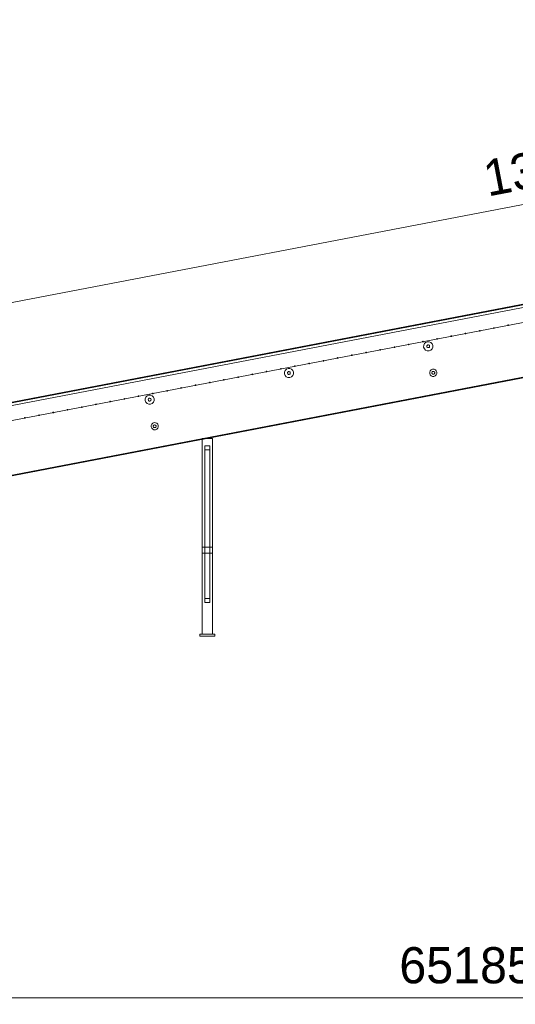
# Model space of a CAD drawing. Header units: millimetres. Extents: x -2233 to 65662, y -50530 to 6847.
# Tile 686 of 802: x 30083 to 33507, y -2545 to 4260. Entities that reach past the tile are written whole.
import ezdxf

# ---------------------------------------------------------------- set-up
doc = ezdxf.new("R2010")
doc.units = ezdxf.units.MM
doc.layers.add('COTAS_P', color=1, linetype='Continuous', lineweight=0)
doc.layers.add('lateral_C03', color=7, linetype='Continuous', lineweight=0)
doc.dimstyles.new('R19_100', dxfattribs={"dimtxt": 250, "dimasz": 150, "dimexe": 150, "dimexo": 80, "dimgap": 100, "dimtad": 1, "dimtih": 1, "dimtoh": 1, "dimdsep": 46, "dimcen": 0.09, "dimadec": 0, "dimazin": 0, "dimtfac": 1, "dimtdec": 4, "dimtofl": 0, "dimtmove": 0, "dimatfit": 3, "dimfxl": 1, "dimtolj": 1, "dimtzin": 0, "dimarcsym": 0})

# ---------------------------------------------------------------- blocks, each defined once
blk = doc.blocks.new('DIM_R32_10')
at = {"layer": 'COTAS_P'}
for p, q in [((26530.5, 1633.9), (40140.5, 4243.9)), ((40140.5, 4243.9), (39984.7, 4259.8)), ((40140.5, 4243.9), (40001.7, 4171.4)), ((40310, 3360), (40140.5, 4243.9)), ((26530.5, 1633.9), (26669.3, 1706.3)), ((26700, 750), (26530.5, 1633.9)), ((26530.5, 1633.9), (26686.3, 1617.9))]:
    blk.add_line(p, q, dxfattribs=at)
blk.add_text('13858 P', height=250, rotation=10.85586, dxfattribs=at).set_placement((33316.7, 3037.1))
blk = doc.blocks.new('DIM_R32_26')
at = {"layer": 'COTAS_P'}
for p, q in [((112.7, 0), (112.7, -2500)), ((65298.1, 0), (65298.1, -2500)), ((112.7, -2500), (262.7, -2455)), ((112.7, -2500), (65298.1, -2500)), ((112.7, -2500), (262.7, -2545)), ((65298.1, -2500), (65148.1, -2455)), ((65298.1, -2500), (65148.1, -2545))]:
    blk.add_line(p, q, dxfattribs=at)
blk.add_text('65185.39 P', height=250, dxfattribs=at).set_placement((32705.4, -2400))

msp = doc.modelspace()

# ---------------------------------------------------------------- linework, layer by layer
at = {"layer": 'lateral_C03'}
for p, q in [((26559.602, 951.157), (40366.023, 3598.825)), ((26560.355, 947.229), (40366.776, 3594.897)), ((26691.419, 954.035), (40149.193, 3534.843)), ((26710.629, 853.861), (40168.403, 3434.668)), ((26653.018, 464.034), (40459.439, 3111.702)), ((26653.771, 460.105), (40460.192, 3107.773)), ((33259.195, 2111.484), (33258.808, 2109.61)), ((33258.808, 2109.61), (33259.86, 2108.012)), ((33260.793, 2112.536), (33259.195, 2111.484)), ((33262.667, 2112.15), (33260.793, 2112.536)), ((33263.719, 2110.552), (33262.667, 2112.15)), ((33263.333, 2108.678), (33263.719, 2110.552)), ((33357.405, 2130.318), (33357.019, 2128.444)), ((33357.019, 2128.444), (33358.071, 2126.846)), ((33359.003, 2131.37), (33357.405, 2130.318)), ((33358.071, 2126.846), (33359.945, 2126.459)), ((33360.877, 2130.984), (33359.003, 2131.37)), ((33359.945, 2126.459), (33361.543, 2127.511)), ((33361.929, 2129.385), (33360.877, 2130.984)), ((33361.543, 2127.511), (33361.929, 2129.385)), ((33455.615, 2149.152), (33455.229, 2147.278)), ((33455.229, 2147.278), (33456.281, 2145.679)), ((33457.214, 2150.204), (33455.615, 2149.152)), ((33456.281, 2145.679), (33458.155, 2145.293)), ((33459.088, 2149.818), (33457.214, 2150.204)), ((33458.155, 2145.293), (33459.754, 2146.345)), ((33460.14, 2148.219), (33459.088, 2149.818)), ((33459.754, 2146.345), (33460.14, 2148.219)), ((32964.563, 2054.982), (32964.177, 2053.108)), ((32964.177, 2053.108), (32965.229, 2051.51)), ((32966.162, 2056.034), (32964.563, 2054.982)), ((32965.229, 2051.51), (32967.103, 2051.124)), ((32968.036, 2055.648), (32966.162, 2056.034)), ((32967.103, 2051.124), (32968.701, 2052.176)), ((32969.088, 2054.05), (32968.036, 2055.648)), ((32968.701, 2052.176), (32969.088, 2054.05)), ((33062.774, 2073.816), (33062.388, 2071.942)), ((33062.388, 2071.942), (33063.44, 2070.344)), ((33064.372, 2074.868), (33062.774, 2073.816)), ((33063.44, 2070.344), (33065.314, 2069.958)), ((33066.246, 2074.482), (33064.372, 2074.868)), ((33065.314, 2069.958), (33066.912, 2071.01)), ((33067.298, 2072.884), (33066.246, 2074.482)), ((33066.912, 2071.01), (33067.298, 2072.884)), ((33160.984, 2092.65), (33160.598, 2090.776)), ((33160.598, 2090.776), (33161.65, 2089.178)), ((33162.582, 2093.702), (33160.984, 2092.65)), ((33161.65, 2089.178), (33163.524, 2088.792)), ((33164.456, 2093.316), (33162.582, 2093.702)), ((33163.524, 2088.792), (33165.122, 2089.844)), ((33165.508, 2091.718), (33164.456, 2093.316)), ((33165.122, 2089.844), (33165.508, 2091.718)), ((33259.86, 2108.012), (33261.734, 2107.625)), ((33261.734, 2107.625), (33263.333, 2108.678)), ((32571.722, 1979.647), (32571.336, 1977.773)), ((32571.336, 1977.773), (32572.388, 1976.174)), ((32573.32, 1980.699), (32571.722, 1979.647)), ((32572.388, 1976.174), (32574.262, 1975.788)), ((32575.194, 1980.313), (32573.32, 1980.699)), ((32574.262, 1975.788), (32575.86, 1976.84)), ((32576.246, 1978.714), (32575.194, 1980.313)), ((32575.86, 1976.84), (32576.246, 1978.714)), ((32669.932, 1998.481), (32669.546, 1996.607)), ((32669.546, 1996.607), (32670.598, 1995.008)), ((32671.53, 1999.533), (32669.932, 1998.481)), ((32670.598, 1995.008), (32672.472, 1994.622)), ((32673.404, 1999.146), (32671.53, 1999.533)), ((32672.472, 1994.622), (32674.07, 1995.674)), ((32674.456, 1997.548), (32673.404, 1999.146)), ((32674.07, 1995.674), (32674.456, 1997.548)), ((32768.143, 2017.314), (32767.756, 2015.44)), ((32767.756, 2015.44), (32768.808, 2013.842)), ((32769.741, 2018.367), (32768.143, 2017.314)), ((32768.808, 2013.842), (32770.682, 2013.456)), ((32771.615, 2017.98), (32769.741, 2018.367)), ((32770.682, 2013.456), (32772.281, 2014.508)), ((32772.667, 2016.382), (32771.615, 2017.98)), ((32772.281, 2014.508), (32772.667, 2016.382)), ((32866.353, 2036.148), (32865.967, 2034.274)), ((32865.967, 2034.274), (32867.019, 2032.676)), ((32867.951, 2037.2), (32866.353, 2036.148)), ((32867.019, 2032.676), (32868.893, 2032.29)), ((32869.825, 2036.814), (32867.951, 2037.2)), ((32868.893, 2032.29), (32870.491, 2033.342)), ((32870.877, 2035.216), (32869.825, 2036.814)), ((32870.491, 2033.342), (32870.877, 2035.216)), ((32873.701, 2009.534), (32873.615, 1997.049)), ((32873.615, 1997.049), (32878.313, 1985.481)), ((32878.558, 2021.036), (32873.701, 2009.534)), ((32878.313, 1985.481), (32887.081, 1976.591)), ((32887.447, 2029.804), (32878.558, 2021.036)), ((32887.081, 1976.591), (32898.583, 1971.734)), ((32899.015, 2034.503), (32887.447, 2029.804)), ((32895.248, 2005.094), (32895.221, 2001.192)), ((32895.221, 2001.192), (32896.689, 1997.577)), ((32896.766, 2008.688), (32895.248, 2005.094)), ((32896.689, 1997.577), (32899.429, 1994.799)), ((32899.544, 2011.428), (32896.766, 2008.688)), ((32911.501, 2034.417), (32899.015, 2034.503)), ((32899.429, 1994.799), (32903.024, 1993.281)), ((32903.159, 2012.896), (32899.544, 2011.428)), ((32903.024, 1993.281), (32906.925, 1993.254)), ((32907.06, 2012.87), (32903.159, 2012.896)), ((32906.925, 1993.254), (32910.54, 1994.723)), ((32910.655, 2011.352), (32907.06, 2012.87)), ((32910.54, 1994.723), (32913.318, 1997.463)), ((32913.395, 2008.574), (32910.655, 2011.352)), ((32911.069, 1971.648), (32922.637, 1976.347)), ((32923.003, 2029.559), (32911.501, 2034.417)), ((32913.318, 1997.463), (32914.836, 2001.057)), ((32914.863, 2004.959), (32913.395, 2008.574)), ((32914.836, 2001.057), (32914.863, 2004.959)), ((32922.637, 1976.347), (32931.526, 1985.115)), ((32931.771, 2020.67), (32923.003, 2029.559)), ((32931.526, 1985.115), (32936.383, 1996.617)), ((32936.469, 2009.102), (32931.771, 2020.67)), ((32936.383, 1996.617), (32936.469, 2009.102)), ((32180.478, 1905.363), (32178.88, 1904.311)), ((32182.352, 1904.977), (32180.478, 1905.363)), ((32277.09, 1923.145), (32276.704, 1921.271)), ((32276.704, 1921.271), (32277.756, 1919.673)), ((32278.689, 1924.197), (32277.09, 1923.145)), ((32277.756, 1919.673), (32279.63, 1919.287)), ((32280.563, 1923.811), (32278.689, 1924.197)), ((32279.63, 1919.287), (32281.229, 1920.339)), ((32281.615, 1922.213), (32280.563, 1923.811)), ((32281.229, 1920.339), (32281.615, 1922.213)), ((32375.301, 1941.979), (32374.915, 1940.105)), ((32374.915, 1940.105), (32375.967, 1938.507)), ((32376.899, 1943.031), (32375.301, 1941.979)), ((32375.967, 1938.507), (32377.841, 1938.12)), ((32378.773, 1942.645), (32376.899, 1943.031)), ((32377.841, 1938.12), (32379.439, 1939.173)), ((32379.825, 1941.047), (32378.773, 1942.645)), ((32379.439, 1939.173), (32379.825, 1941.047)), ((32473.511, 1960.813), (32473.125, 1958.939)), ((32473.125, 1958.939), (32474.177, 1957.341)), ((32475.11, 1961.865), (32473.511, 1960.813)), ((32474.177, 1957.341), (32476.051, 1956.954)), ((32476.984, 1961.479), (32475.11, 1961.865)), ((32476.051, 1956.954), (32477.649, 1958.006)), ((32478.036, 1959.88), (32476.984, 1961.479)), ((32477.649, 1958.006), (32478.036, 1959.88)), ((32898.583, 1971.734), (32911.069, 1971.648)), ((31884.249, 1847.809), (31883.863, 1845.935)), ((31883.863, 1845.935), (31884.915, 1844.337)), ((31885.847, 1848.862), (31884.249, 1847.809)), ((31884.915, 1844.337), (31886.789, 1843.951)), ((31887.721, 1848.475), (31885.847, 1848.862)), ((31886.789, 1843.951), (31888.387, 1845.003)), ((31888.773, 1846.877), (31887.721, 1848.475)), ((31888.387, 1845.003), (31888.773, 1846.877)), ((31924.985, 1845.232), (31916.096, 1836.464)), ((31936.553, 1849.931), (31924.985, 1845.232)), ((31949.039, 1849.845), (31936.553, 1849.931)), ((31960.541, 1844.987), (31949.039, 1849.845)), ((31969.309, 1836.098), (31960.541, 1844.987)), ((31982.459, 1866.643), (31982.073, 1864.769)), ((31982.073, 1864.769), (31983.125, 1863.171)), ((31984.057, 1867.695), (31982.459, 1866.643)), ((31983.125, 1863.171), (31984.999, 1862.785)), ((31985.931, 1867.309), (31984.057, 1867.695)), ((31984.999, 1862.785), (31986.597, 1863.837)), ((31986.984, 1865.711), (31985.931, 1867.309)), ((31986.597, 1863.837), (31986.984, 1865.711)), ((32080.67, 1885.477), (32080.283, 1883.603)), ((32080.283, 1883.603), (32081.336, 1882.005)), ((32082.268, 1886.529), (32080.67, 1885.477)), ((32081.336, 1882.005), (32083.21, 1881.619)), ((32084.142, 1886.143), (32082.268, 1886.529)), ((32083.21, 1881.619), (32084.808, 1882.671)), ((32085.194, 1884.545), (32084.142, 1886.143)), ((32084.808, 1882.671), (32085.194, 1884.545)), ((32178.88, 1904.311), (32178.494, 1902.437)), ((32178.494, 1902.437), (32179.546, 1900.839)), ((32179.546, 1900.839), (32181.42, 1900.453)), ((32181.42, 1900.453), (32183.018, 1901.505)), ((32183.404, 1903.379), (32182.352, 1904.977)), ((32183.018, 1901.505), (32183.404, 1903.379)), ((32926.515, 1840.304), (32919.571, 1833.454)), ((32935.553, 1843.974), (32926.515, 1840.304)), ((32945.307, 1843.907), (32935.553, 1843.974)), ((32954.293, 1840.113), (32945.307, 1843.907)), ((32961.143, 1833.168), (32954.293, 1840.113)), ((31491.407, 1772.474), (31491.021, 1770.6)), ((31491.021, 1770.6), (31492.073, 1769.002)), ((31493.005, 1773.526), (31491.407, 1772.474)), ((31494.879, 1773.14), (31493.005, 1773.526)), ((31493.947, 1768.616), (31495.545, 1769.668)), ((31495.932, 1771.542), (31494.879, 1773.14)), ((31495.545, 1769.668), (31495.932, 1771.542)), ((31589.618, 1791.308), (31589.231, 1789.434)), ((31589.231, 1789.434), (31590.283, 1787.836)), ((31591.216, 1792.36), (31589.618, 1791.308)), ((31590.283, 1787.836), (31592.158, 1787.449)), ((31593.09, 1791.974), (31591.216, 1792.36)), ((31592.158, 1787.449), (31593.756, 1788.501)), ((31594.142, 1790.375), (31593.09, 1791.974)), ((31593.756, 1788.501), (31594.142, 1790.375)), ((31687.828, 1810.142), (31687.442, 1808.268)), ((31687.442, 1808.268), (31688.494, 1806.669)), ((31689.426, 1811.194), (31687.828, 1810.142)), ((31688.494, 1806.669), (31690.368, 1806.283)), ((31691.3, 1810.808), (31689.426, 1811.194)), ((31690.368, 1806.283), (31691.966, 1807.335)), ((31692.352, 1809.209), (31691.3, 1810.808)), ((31691.966, 1807.335), (31692.352, 1809.209)), ((31786.038, 1828.976), (31785.652, 1827.102)), ((31785.652, 1827.102), (31786.704, 1825.503)), ((31787.637, 1830.028), (31786.038, 1828.976)), ((31786.704, 1825.503), (31788.578, 1825.117)), ((31789.511, 1829.641), (31787.637, 1830.028)), ((31788.578, 1825.117), (31790.177, 1826.169)), ((31790.563, 1828.043), (31789.511, 1829.641)), ((31790.177, 1826.169), (31790.563, 1828.043)), ((31911.239, 1824.962), (31911.153, 1812.476)), ((31911.153, 1812.476), (31915.851, 1800.908)), ((31916.096, 1836.464), (31911.239, 1824.962)), ((31915.851, 1800.908), (31924.619, 1792.019)), ((31924.619, 1792.019), (31936.121, 1787.162)), ((31932.786, 1820.522), (31932.759, 1816.62)), ((31932.759, 1816.62), (31934.227, 1813.005)), ((31934.304, 1824.116), (31932.786, 1820.522)), ((31934.227, 1813.005), (31936.967, 1810.227)), ((31937.082, 1826.856), (31934.304, 1824.116)), ((31936.121, 1787.162), (31948.607, 1787.076)), ((31936.967, 1810.227), (31940.562, 1808.709)), ((31940.697, 1828.324), (31937.082, 1826.856)), ((31940.562, 1808.709), (31944.463, 1808.682)), ((31944.598, 1828.297), (31940.697, 1828.324)), ((31944.463, 1808.682), (31948.078, 1810.151)), ((31948.193, 1826.78), (31944.598, 1828.297)), ((31948.078, 1810.151), (31950.856, 1812.891)), ((31950.933, 1824.002), (31948.193, 1826.78)), ((31948.607, 1787.076), (31960.175, 1791.775)), ((31950.856, 1812.891), (31952.374, 1816.485)), ((31952.401, 1820.387), (31950.933, 1824.002)), ((31952.374, 1816.485), (31952.401, 1820.387)), ((31960.175, 1791.775), (31969.064, 1800.542)), ((31969.064, 1800.542), (31973.921, 1812.045)), ((31974.007, 1824.53), (31969.309, 1836.098)), ((31973.921, 1812.045), (31974.007, 1824.53)), ((32915.776, 1824.468), (32915.709, 1814.713)), ((32915.709, 1814.713), (32919.38, 1805.676)), ((32919.571, 1833.454), (32915.776, 1824.468)), ((32919.38, 1805.676), (32926.229, 1798.731)), ((32926.229, 1798.731), (32935.216, 1794.936)), ((32930.467, 1821.44), (32930.44, 1817.539)), ((32930.44, 1817.539), (32931.909, 1813.924)), ((32931.985, 1825.035), (32930.467, 1821.44)), ((32931.909, 1813.924), (32934.649, 1811.146)), ((32934.763, 1827.775), (32931.985, 1825.035)), ((32934.649, 1811.146), (32938.243, 1809.628)), ((32938.378, 1829.243), (32934.763, 1827.775)), ((32935.216, 1794.936), (32944.97, 1794.869)), ((32938.243, 1809.628), (32942.145, 1809.601)), ((32942.28, 1829.216), (32938.378, 1829.243)), ((32942.145, 1809.601), (32945.76, 1811.069)), ((32945.874, 1827.698), (32942.28, 1829.216)), ((32944.97, 1794.869), (32954.007, 1798.54)), ((32945.76, 1811.069), (32948.538, 1813.809)), ((32948.614, 1824.92), (32945.874, 1827.698)), ((32948.538, 1813.809), (32950.056, 1817.404)), ((32950.082, 1821.305), (32948.614, 1824.92)), ((32950.056, 1817.404), (32950.082, 1821.305)), ((32954.007, 1798.54), (32960.952, 1805.39)), ((32960.952, 1805.39), (32964.747, 1814.376)), ((32964.814, 1824.13), (32961.143, 1833.168)), ((32964.747, 1814.376), (32964.814, 1824.13)), ((31196.776, 1715.972), (31196.39, 1714.098)), ((31196.39, 1714.098), (31197.442, 1712.5)), ((31198.374, 1717.024), (31196.776, 1715.972)), ((31197.442, 1712.5), (31199.316, 1712.114)), ((31200.248, 1716.638), (31198.374, 1717.024)), ((31199.316, 1712.114), (31200.914, 1713.166)), ((31201.3, 1715.04), (31200.248, 1716.638)), ((31200.914, 1713.166), (31201.3, 1715.04)), ((31294.986, 1734.806), (31294.6, 1732.932)), ((31294.6, 1732.932), (31295.652, 1731.334)), ((31296.585, 1735.858), (31294.986, 1734.806)), ((31295.652, 1731.334), (31297.526, 1730.948)), ((31298.459, 1735.472), (31296.585, 1735.858)), ((31297.526, 1730.948), (31299.124, 1732)), ((31299.511, 1733.874), (31298.459, 1735.472)), ((31299.124, 1732), (31299.511, 1733.874)), ((31393.197, 1753.64), (31392.811, 1751.766)), ((31392.811, 1751.766), (31393.863, 1750.168)), ((31394.795, 1754.692), (31393.197, 1753.64)), ((31393.863, 1750.168), (31395.737, 1749.782)), ((31396.669, 1754.306), (31394.795, 1754.692)), ((31395.737, 1749.782), (31397.335, 1750.834)), ((31397.721, 1752.708), (31396.669, 1754.306)), ((31397.335, 1750.834), (31397.721, 1752.708)), ((31492.073, 1769.002), (31493.947, 1768.616)), ((30803.934, 1640.637), (30803.548, 1638.763)), ((30803.548, 1638.763), (30804.6, 1637.165)), ((30805.533, 1641.689), (30803.934, 1640.637)), ((30804.6, 1637.165), (30806.474, 1636.778)), ((30807.407, 1641.303), (30805.533, 1641.689)), ((30806.474, 1636.778), (30808.072, 1637.83)), ((30808.459, 1639.704), (30807.407, 1641.303)), ((30808.072, 1637.83), (30808.459, 1639.704)), ((30902.145, 1659.471), (30901.759, 1657.597)), ((30901.759, 1657.597), (30902.811, 1655.998)), ((30903.743, 1660.523), (30902.145, 1659.471)), ((30902.811, 1655.998), (30904.685, 1655.612)), ((30905.617, 1660.137), (30903.743, 1660.523)), ((30904.685, 1655.612), (30906.283, 1656.664)), ((30906.669, 1658.538), (30905.617, 1660.137)), ((30906.283, 1656.664), (30906.669, 1658.538)), ((30948.777, 1640.39), (30948.691, 1627.904)), ((30953.634, 1651.892), (30948.777, 1640.39)), ((30962.523, 1660.66), (30953.634, 1651.892)), ((30974.091, 1665.359), (30962.523, 1660.66)), ((30970.324, 1635.95), (30970.297, 1632.048)), ((30971.842, 1639.544), (30970.324, 1635.95)), ((30974.62, 1642.284), (30971.842, 1639.544)), ((30986.577, 1665.273), (30974.091, 1665.359)), ((30978.235, 1643.752), (30974.62, 1642.284)), ((30982.136, 1643.725), (30978.235, 1643.752)), ((30985.731, 1642.208), (30982.136, 1643.725)), ((30988.471, 1639.43), (30985.731, 1642.208)), ((30998.079, 1660.415), (30986.577, 1665.273)), ((30989.939, 1635.815), (30988.471, 1639.43)), ((30989.912, 1631.913), (30989.939, 1635.815)), ((31006.847, 1651.526), (30998.079, 1660.415)), ((31000.355, 1678.305), (30999.969, 1676.43)), ((30999.969, 1676.43), (31001.021, 1674.832)), ((31001.953, 1679.357), (31000.355, 1678.305)), ((31001.021, 1674.832), (31002.895, 1674.446)), ((31003.827, 1678.97), (31001.953, 1679.357)), ((31002.895, 1674.446), (31004.493, 1675.498)), ((31004.879, 1677.372), (31003.827, 1678.97)), ((31004.493, 1675.498), (31004.879, 1677.372)), ((31011.545, 1639.958), (31006.847, 1651.526)), ((31011.459, 1627.473), (31011.545, 1639.958)), ((31098.566, 1697.138), (31098.179, 1695.264)), ((31098.179, 1695.264), (31099.231, 1693.666)), ((31100.164, 1698.19), (31098.566, 1697.138)), ((31099.231, 1693.666), (31101.105, 1693.28)), ((31102.038, 1697.804), (31100.164, 1698.19)), ((31101.105, 1693.28), (31102.704, 1694.332)), ((31103.09, 1696.206), (31102.038, 1697.804)), ((31102.704, 1694.332), (31103.09, 1696.206)), ((30411.093, 1565.301), (30410.706, 1563.427)), ((30412.691, 1566.353), (30411.093, 1565.301)), ((30414.565, 1565.967), (30412.691, 1566.353)), ((30415.617, 1564.369), (30414.565, 1565.967)), ((30509.303, 1584.135), (30508.917, 1582.261)), ((30508.917, 1582.261), (30509.969, 1580.663)), ((30510.901, 1585.187), (30509.303, 1584.135)), ((30509.969, 1580.663), (30511.843, 1580.277)), ((30512.775, 1584.801), (30510.901, 1585.187)), ((30511.843, 1580.277), (30513.441, 1581.329)), ((30513.827, 1583.203), (30512.775, 1584.801)), ((30513.441, 1581.329), (30513.827, 1583.203)), ((30607.513, 1602.969), (30607.127, 1601.095)), ((30607.127, 1601.095), (30608.179, 1599.497)), ((30609.112, 1604.021), (30607.513, 1602.969)), ((30608.179, 1599.497), (30610.053, 1599.111)), ((30610.986, 1603.635), (30609.112, 1604.021)), ((30610.053, 1599.111), (30611.652, 1600.163)), ((30612.038, 1602.037), (30610.986, 1603.635)), ((30611.652, 1600.163), (30612.038, 1602.037)), ((30705.724, 1621.803), (30705.338, 1619.929)), ((30705.338, 1619.929), (30706.39, 1618.331)), ((30707.322, 1622.855), (30705.724, 1621.803)), ((30706.39, 1618.331), (30708.264, 1617.944)), ((30709.196, 1622.469), (30707.322, 1622.855)), ((30708.264, 1617.944), (30709.862, 1618.996)), ((30710.248, 1620.871), (30709.196, 1622.469)), ((30709.862, 1618.996), (30710.248, 1620.871)), ((30948.691, 1627.904), (30953.389, 1616.336)), ((30953.389, 1616.336), (30962.157, 1607.447)), ((30962.157, 1607.447), (30973.659, 1602.59)), ((30970.297, 1632.048), (30971.765, 1628.433)), ((30971.765, 1628.433), (30974.505, 1625.655)), ((30973.659, 1602.59), (30986.145, 1602.504)), ((30974.505, 1625.655), (30978.1, 1624.137)), ((30978.1, 1624.137), (30982.001, 1624.11)), ((30982.001, 1624.11), (30985.616, 1625.579)), ((30985.616, 1625.579), (30988.394, 1628.318)), ((30986.145, 1602.504), (30997.713, 1607.203)), ((30988.394, 1628.318), (30989.912, 1631.913)), ((30997.713, 1607.203), (31006.602, 1615.97)), ((31006.602, 1615.97), (31011.459, 1627.473)), ((30116.461, 1508.8), (30116.075, 1506.926)), ((30116.075, 1506.926), (30117.127, 1505.327)), ((30118.06, 1509.852), (30116.461, 1508.8)), ((30117.127, 1505.327), (30119.001, 1504.941)), ((30119.934, 1509.465), (30118.06, 1509.852)), ((30119.001, 1504.941), (30120.6, 1505.993)), ((30120.986, 1507.867), (30119.934, 1509.465)), ((30120.6, 1505.993), (30120.986, 1507.867)), ((30214.672, 1527.633), (30214.286, 1525.759)), ((30214.286, 1525.759), (30215.338, 1524.161)), ((30216.27, 1528.686), (30214.672, 1527.633)), ((30215.338, 1524.161), (30217.212, 1523.775)), ((30218.144, 1528.299), (30216.27, 1528.686)), ((30217.212, 1523.775), (30218.81, 1524.827)), ((30219.196, 1526.701), (30218.144, 1528.299)), ((30218.81, 1524.827), (30219.196, 1526.701)), ((30312.882, 1546.467), (30312.496, 1544.593)), ((30312.496, 1544.593), (30313.548, 1542.995)), ((30314.48, 1547.519), (30312.882, 1546.467)), ((30313.548, 1542.995), (30315.422, 1542.609)), ((30316.355, 1547.133), (30314.48, 1547.519)), ((30315.422, 1542.609), (30317.02, 1543.661)), ((30317.407, 1545.535), (30316.355, 1547.133)), ((30317.02, 1543.661), (30317.407, 1545.535)), ((30410.706, 1563.427), (30411.759, 1561.829)), ((30411.759, 1561.829), (30413.633, 1561.443)), ((30413.633, 1561.443), (30415.231, 1562.495)), ((30415.231, 1562.495), (30415.617, 1564.369)), ((30990.852, 1455.324), (30990.785, 1445.569)), ((30990.785, 1445.569), (30994.456, 1436.532)), ((30994.647, 1464.31), (30990.852, 1455.324)), ((30994.456, 1436.532), (31001.305, 1429.587)), ((31001.591, 1471.16), (30994.647, 1464.31)), ((31001.305, 1429.587), (31010.291, 1425.792)), ((31010.629, 1474.83), (31001.591, 1471.16)), ((31005.543, 1452.296), (31005.516, 1448.394)), ((31005.516, 1448.394), (31006.985, 1444.779)), ((31007.061, 1455.891), (31005.543, 1452.296)), ((31006.985, 1444.779), (31009.725, 1442.001)), ((31009.839, 1458.63), (31007.061, 1455.891)), ((31009.725, 1442.001), (31013.319, 1440.484)), ((31013.454, 1460.099), (31009.839, 1458.63)), ((31020.383, 1474.763), (31010.629, 1474.83)), ((31013.319, 1440.484), (31017.221, 1440.457)), ((31017.356, 1460.072), (31013.454, 1460.099)), ((31017.221, 1440.457), (31020.836, 1441.925)), ((31020.95, 1458.554), (31017.356, 1460.072)), ((31020.046, 1425.725), (31029.083, 1429.396)), ((31029.369, 1470.968), (31020.383, 1474.763)), ((31020.836, 1441.925), (31023.614, 1444.665)), ((31023.69, 1455.776), (31020.95, 1458.554)), ((31023.614, 1444.665), (31025.132, 1448.259)), ((31025.158, 1452.161), (31023.69, 1455.776)), ((31025.132, 1448.259), (31025.158, 1452.161)), ((31029.083, 1429.396), (31036.028, 1436.246)), ((31036.219, 1464.024), (31029.369, 1470.968)), ((31036.028, 1436.246), (31039.823, 1445.232)), ((31039.89, 1454.986), (31036.219, 1464.024)), ((31039.823, 1445.232), (31039.89, 1454.986)), ((31010.291, 1425.792), (31020.046, 1425.725)), ((31344.382, 1366.339), (31414.382, 1366.339)), ((31344.382, 1366.339), (31344.382, 12)), ((31414.382, 12), (31414.382, 1366.339)), ((31396.882, 1315.394), (31361.882, 1315.394)), ((31361.882, 1315.394), (31361.882, 259.996)), ((31361.882, 1287.285), (31361.882, 1315.394)), ((31396.882, 259.996), (31396.882, 1315.394)), ((31396.882, 1315.394), (31396.882, 1287.285)), ((31361.882, 231.887), (31361.882, 1287.285)), ((31361.882, 1287.285), (31396.882, 1287.285)), ((31396.882, 1287.285), (31396.882, 231.887)), ((31344.382, 613.862), (31414.382, 613.862)), ((31344.382, 613.862), (31344.382, 573.862)), ((31414.382, 573.862), (31414.382, 613.862)), ((31344.382, 573.862), (31414.382, 573.862)), ((31361.882, 259.996), (31396.882, 259.996)), ((31361.882, 259.996), (31361.882, 231.887)), ((31396.882, 231.887), (31361.882, 231.887)), ((31396.882, 231.887), (31396.882, 259.996)), ((31326.882, 12), (31431.882, 12)), ((31326.882, 12), (31326.882, 0)), ((31326.882, 0), (31431.882, 0)), ((31344.382, 12), (31414.382, 12)), ((31431.882, 0), (31431.882, 12))]:
    msp.add_line(p, q, dxfattribs=at)

# ---------------------------------------------------------------- dimensions: what is measured, and where the dimension line sits
at = {"layer": 'COTAS_P'}
for p1, p2, distance, picture, middle in [((26700, 750), (40310, 3360), 900, 'DIM_R32_10', (33335.495, 2938.894)), ((112.7, 0), (65298.0949, 0), -2500, 'DIM_R32_26', (32705.3975, -2500))]:
    dim = msp.add_aligned_dim(p1=p1, p2=p2, distance=distance, text='<> P', dimstyle='R19_100', dxfattribs=at)
    dim.commit()
    dim.dimension.update_dxf_attribs({"geometry": picture, "text_midpoint": middle})

doc.saveas('drawing.dxf')
